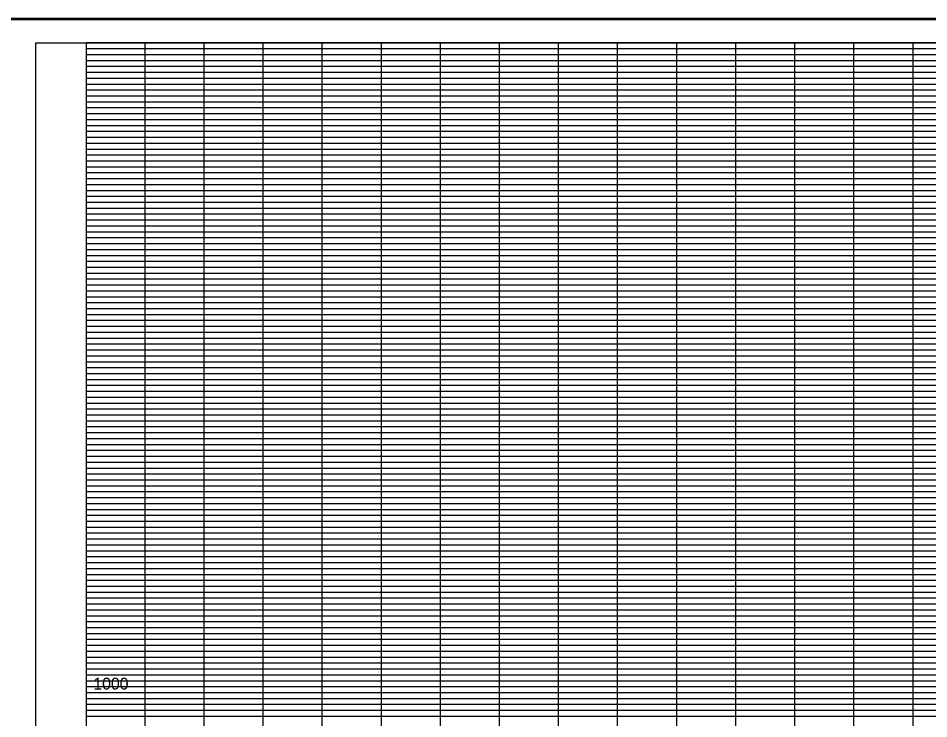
# Model space of a CAD drawing. Extents: x 2313580 to 2322968, y 282099 to 303247.
# Drawn here: x 2315275.9 to 2315584.2, y 287778.8 to 288016 of the extents above; entities that cross this region are included whole.
import ezdxf

# ---------------------------------------------------------------- set-up
doc = ezdxf.new("R2010")
doc.units = 0
for name, color, linetype in [('DESIGN - SHEET - Light Grid', 7, 'Continuous'), ('DESIGN - SHEET - Linework', 7, 'Continuous'), ('DESIGN - SHEET - Plot Shape', 7, 'Continuous'), ('DESIGN - TYPICAL - Text', 7, 'Continuous')]:
    doc.layers.add(name, color=color, linetype=linetype)

msp = doc.modelspace()

# ---------------------------------------------------------------- linework, layer by layer
at = {"layer": 'DESIGN - SHEET - Light Grid'}
for p, q in [((2315298.88, 288005.67), (2315458.88, 288005.67)), ((2315458.88, 288005.67), (2315618.88, 288005.67)), ((2315298.88, 288003.67), (2315458.88, 288003.67)), ((2315458.88, 288003.67), (2315618.88, 288003.67)), ((2315298.88, 288001.67), (2315458.88, 288001.67)), ((2315298.88, 287999.67), (2315458.88, 287999.67)), ((2315458.88, 288001.67), (2315618.88, 288001.67)), ((2315458.88, 287999.67), (2315618.88, 287999.67)), ((2315298.88, 287997.67), (2315458.88, 287997.67)), ((2315458.88, 287997.67), (2315618.88, 287997.67)), ((2315298.88, 287995.67), (2315458.88, 287995.67)), ((2315298.88, 287993.67), (2315458.88, 287993.67)), ((2315458.88, 287995.67), (2315618.88, 287995.67)), ((2315458.88, 287993.67), (2315618.88, 287993.67)), ((2315298.88, 287991.67), (2315458.88, 287991.67)), ((2315298.88, 287989.67), (2315458.88, 287989.67)), ((2315458.88, 287991.67), (2315618.88, 287991.67)), ((2315458.88, 287989.67), (2315618.88, 287989.67)), ((2315298.88, 287985.67), (2315458.88, 287985.67)), ((2315298.88, 287983.67), (2315458.88, 287983.67)), ((2315458.88, 287985.67), (2315618.88, 287985.67)), ((2315458.88, 287983.67), (2315618.88, 287983.67)), ((2315298.88, 287981.67), (2315458.88, 287981.67)), ((2315458.88, 287981.67), (2315618.88, 287981.67)), ((2315298.88, 287979.67), (2315458.88, 287979.67)), ((2315298.88, 287977.67), (2315458.88, 287977.67)), ((2315458.88, 287979.67), (2315618.88, 287979.67)), ((2315458.88, 287977.67), (2315618.88, 287977.67)), ((2315298.88, 287975.67), (2315458.88, 287975.67)), ((2315458.88, 287975.67), (2315618.88, 287975.67)), ((2315298.88, 287973.67), (2315458.88, 287973.67)), ((2315298.88, 287971.67), (2315458.88, 287971.67)), ((2315458.88, 287973.67), (2315618.88, 287973.67)), ((2315458.88, 287971.67), (2315618.88, 287971.67)), ((2315298.88, 287969.67), (2315458.88, 287969.67)), ((2315458.88, 287969.67), (2315618.88, 287969.67)), ((2315298.88, 287965.67), (2315458.88, 287965.67)), ((2315458.88, 287965.67), (2315618.88, 287965.67)), ((2315298.88, 287963.67), (2315458.88, 287963.67)), ((2315458.88, 287963.67), (2315618.88, 287963.67)), ((2315298.88, 287961.67), (2315458.88, 287961.67)), ((2315298.88, 287959.67), (2315458.88, 287959.67)), ((2315458.88, 287961.67), (2315618.88, 287961.67)), ((2315458.88, 287959.67), (2315618.88, 287959.67)), ((2315298.88, 287957.67), (2315458.88, 287957.67)), ((2315298.88, 287955.67), (2315458.88, 287955.67)), ((2315458.88, 287957.67), (2315618.88, 287957.67)), ((2315458.88, 287955.67), (2315618.88, 287955.67)), ((2315298.88, 287953.67), (2315458.88, 287953.67)), ((2315458.88, 287953.67), (2315618.88, 287953.67)), ((2315298.88, 287951.67), (2315458.88, 287951.67)), ((2315298.88, 287949.67), (2315458.88, 287949.67)), ((2315458.88, 287951.67), (2315618.88, 287951.67)), ((2315458.88, 287949.67), (2315618.88, 287949.67)), ((2315298.88, 287945.67), (2315458.88, 287945.67)), ((2315298.88, 287943.67), (2315458.88, 287943.67)), ((2315458.88, 287945.67), (2315618.88, 287945.67)), ((2315458.88, 287943.67), (2315618.88, 287943.67)), ((2315298.88, 287941.67), (2315458.88, 287941.67)), ((2315458.88, 287941.67), (2315618.88, 287941.67)), ((2315298.88, 287939.67), (2315458.88, 287939.67)), ((2315298.88, 287937.67), (2315458.88, 287937.67)), ((2315458.88, 287939.67), (2315618.88, 287939.67)), ((2315458.88, 287937.67), (2315618.88, 287937.67)), ((2315298.88, 287935.67), (2315458.88, 287935.67)), ((2315458.88, 287935.67), (2315618.88, 287935.67)), ((2315298.88, 287933.67), (2315458.88, 287933.67)), ((2315298.88, 287931.67), (2315458.88, 287931.67)), ((2315458.88, 287933.67), (2315618.88, 287933.67)), ((2315458.88, 287931.67), (2315618.88, 287931.67)), ((2315298.88, 287929.67), (2315458.88, 287929.67)), ((2315458.88, 287929.67), (2315618.88, 287929.67)), ((2315298.88, 287925.67), (2315458.88, 287925.67)), ((2315458.88, 287925.67), (2315618.88, 287925.67)), ((2315298.88, 287923.67), (2315458.88, 287923.67)), ((2315458.88, 287923.67), (2315618.88, 287923.67)), ((2315298.88, 287921.67), (2315458.88, 287921.67)), ((2315298.88, 287919.67), (2315458.88, 287919.67)), ((2315458.88, 287921.67), (2315618.88, 287921.67)), ((2315458.88, 287919.67), (2315618.88, 287919.67)), ((2315298.88, 287917.67), (2315458.88, 287917.67)), ((2315298.88, 287915.67), (2315458.88, 287915.67)), ((2315458.88, 287917.67), (2315618.88, 287917.67)), ((2315458.88, 287915.67), (2315618.88, 287915.67)), ((2315298.88, 287913.67), (2315458.88, 287913.67)), ((2315458.88, 287913.67), (2315618.88, 287913.67)), ((2315298.88, 287911.67), (2315458.88, 287911.67)), ((2315298.88, 287909.67), (2315458.88, 287909.67)), ((2315458.88, 287911.67), (2315618.88, 287911.67)), ((2315458.88, 287909.67), (2315618.88, 287909.67)), ((2315298.88, 287905.67), (2315458.88, 287905.67)), ((2315298.88, 287903.67), (2315458.88, 287903.67)), ((2315458.88, 287905.67), (2315618.88, 287905.67)), ((2315458.88, 287903.67), (2315618.88, 287903.67)), ((2315298.88, 287901.67), (2315458.88, 287901.67)), ((2315458.88, 287901.67), (2315618.88, 287901.67)), ((2315298.88, 287899.67), (2315458.88, 287899.67)), ((2315298.88, 287897.67), (2315458.88, 287897.67)), ((2315458.88, 287899.67), (2315618.88, 287899.67)), ((2315458.88, 287897.67), (2315618.88, 287897.67)), ((2315298.88, 287895.67), (2315458.88, 287895.67)), ((2315458.88, 287895.67), (2315618.88, 287895.67)), ((2315298.88, 287893.67), (2315458.88, 287893.67)), ((2315298.88, 287891.67), (2315458.88, 287891.67)), ((2315458.88, 287893.67), (2315618.88, 287893.67)), ((2315458.88, 287891.67), (2315618.88, 287891.67)), ((2315298.88, 287889.67), (2315458.88, 287889.67)), ((2315458.88, 287889.67), (2315618.88, 287889.67)), ((2315298.88, 287885.67), (2315458.88, 287885.67)), ((2315458.88, 287885.67), (2315618.88, 287885.67)), ((2315298.88, 287883.67), (2315458.88, 287883.67)), ((2315298.88, 287881.67), (2315458.88, 287881.67)), ((2315458.88, 287883.67), (2315618.88, 287883.67)), ((2315458.88, 287881.67), (2315618.88, 287881.67)), ((2315298.88, 287879.67), (2315458.88, 287879.67)), ((2315458.88, 287879.67), (2315618.88, 287879.67)), ((2315298.88, 287877.67), (2315458.88, 287877.67)), ((2315298.88, 287875.67), (2315458.88, 287875.67)), ((2315458.88, 287877.67), (2315618.88, 287877.67)), ((2315458.88, 287875.67), (2315618.88, 287875.67)), ((2315298.88, 287873.67), (2315458.88, 287873.67)), ((2315458.88, 287873.67), (2315618.88, 287873.67)), ((2315298.88, 287871.67), (2315458.88, 287871.67)), ((2315298.88, 287869.67), (2315458.88, 287869.67)), ((2315458.88, 287871.67), (2315618.88, 287871.67)), ((2315458.88, 287869.67), (2315618.88, 287869.67)), ((2315298.88, 287865.67), (2315458.88, 287865.67)), ((2315298.88, 287863.67), (2315458.88, 287863.67)), ((2315458.88, 287865.67), (2315618.88, 287865.67)), ((2315458.88, 287863.67), (2315618.88, 287863.67)), ((2315298.88, 287861.67), (2315458.88, 287861.67)), ((2315458.88, 287861.67), (2315618.88, 287861.67)), ((2315298.88, 287859.67), (2315458.88, 287859.67)), ((2315298.88, 287857.67), (2315458.88, 287857.67)), ((2315458.88, 287859.67), (2315618.88, 287859.67)), ((2315458.88, 287857.67), (2315618.88, 287857.67)), ((2315298.88, 287855.67), (2315458.88, 287855.67)), ((2315458.88, 287855.67), (2315618.88, 287855.67)), ((2315298.88, 287853.67), (2315458.88, 287853.67)), ((2315298.88, 287851.67), (2315458.88, 287851.67)), ((2315458.88, 287853.67), (2315618.88, 287853.67)), ((2315458.88, 287851.67), (2315618.88, 287851.67)), ((2315298.88, 287849.67), (2315458.88, 287849.67)), ((2315458.88, 287849.67), (2315618.88, 287849.67)), ((2315298.88, 287845.67), (2315458.88, 287845.67)), ((2315458.88, 287845.67), (2315618.88, 287845.67)), ((2315298.88, 287843.67), (2315458.88, 287843.67)), ((2315298.88, 287841.67), (2315458.88, 287841.67)), ((2315458.88, 287843.67), (2315618.88, 287843.67)), ((2315458.88, 287841.67), (2315618.88, 287841.67)), ((2315298.88, 287839.67), (2315458.88, 287839.67)), ((2315458.88, 287839.67), (2315618.88, 287839.67)), ((2315298.88, 287837.67), (2315458.88, 287837.67)), ((2315298.88, 287835.67), (2315458.88, 287835.67)), ((2315458.88, 287837.67), (2315618.88, 287837.67)), ((2315458.88, 287835.67), (2315618.88, 287835.67)), ((2315298.88, 287833.67), (2315458.88, 287833.67)), ((2315458.88, 287833.67), (2315618.88, 287833.67)), ((2315298.88, 287831.67), (2315458.88, 287831.67)), ((2315298.88, 287829.67), (2315458.88, 287829.67)), ((2315458.88, 287831.67), (2315618.88, 287831.67)), ((2315458.88, 287829.67), (2315618.88, 287829.67)), ((2315298.88, 287825.67), (2315458.88, 287825.67)), ((2315298.88, 287823.67), (2315458.88, 287823.67)), ((2315458.88, 287825.67), (2315618.88, 287825.67)), ((2315458.88, 287823.67), (2315618.88, 287823.67)), ((2315298.88, 287821.67), (2315458.88, 287821.67)), ((2315458.88, 287821.67), (2315618.88, 287821.67)), ((2315298.88, 287819.67), (2315458.88, 287819.67)), ((2315298.88, 287817.67), (2315458.88, 287817.67)), ((2315458.88, 287819.67), (2315618.88, 287819.67)), ((2315458.88, 287817.67), (2315618.88, 287817.67)), ((2315298.88, 287815.67), (2315458.88, 287815.67)), ((2315458.88, 287815.67), (2315618.88, 287815.67)), ((2315298.88, 287813.67), (2315458.88, 287813.67)), ((2315298.88, 287811.67), (2315458.88, 287811.67)), ((2315458.88, 287813.67), (2315618.88, 287813.67)), ((2315458.88, 287811.67), (2315618.88, 287811.67)), ((2315298.88, 287809.67), (2315458.88, 287809.67)), ((2315458.88, 287809.67), (2315618.88, 287809.67)), ((2315298.88, 287805.67), (2315458.88, 287805.67)), ((2315458.88, 287805.67), (2315618.88, 287805.67)), ((2315298.88, 287803.67), (2315458.88, 287803.67)), ((2315298.88, 287801.67), (2315458.88, 287801.67)), ((2315458.88, 287803.67), (2315618.88, 287803.67)), ((2315458.88, 287801.67), (2315618.88, 287801.67)), ((2315298.88, 287799.67), (2315458.88, 287799.67)), ((2315458.88, 287799.67), (2315618.88, 287799.67)), ((2315298.88, 287797.67), (2315458.88, 287797.67)), ((2315298.88, 287795.67), (2315458.88, 287795.67)), ((2315458.88, 287797.67), (2315618.88, 287797.67)), ((2315458.88, 287795.67), (2315618.88, 287795.67)), ((2315298.88, 287793.67), (2315458.88, 287793.67)), ((2315458.88, 287793.67), (2315618.88, 287793.67)), ((2315298.88, 287791.67), (2315458.88, 287791.67)), ((2315298.88, 287789.67), (2315458.88, 287789.67)), ((2315458.88, 287791.67), (2315618.88, 287791.67)), ((2315458.88, 287789.67), (2315618.88, 287789.67)), ((2315298.88, 287785.67), (2315458.88, 287785.67)), ((2315298.88, 287783.67), (2315458.88, 287783.67)), ((2315458.88, 287785.67), (2315618.88, 287785.67)), ((2315458.88, 287783.67), (2315618.88, 287783.67)), ((2315298.88, 287781.67), (2315458.88, 287781.67)), ((2315458.88, 287781.67), (2315618.88, 287781.67)), ((2315298.88, 287779.67), (2315458.88, 287779.67)), ((2315458.88, 287779.67), (2315618.88, 287779.67))]:
    msp.add_line(p, q, dxfattribs=at)
at = {"layer": 'DESIGN - SHEET - Linework'}
for p, q in [((2315262.42, 288015.95), (2315943.22, 288015.95)), ((2315318.88, 287587.67), (2315318.88, 288007.67)), ((2315338.88, 287587.67), (2315338.88, 288007.67)), ((2315358.88, 287587.67), (2315358.88, 288007.67)), ((2315378.88, 287587.67), (2315378.88, 288007.67)), ((2315398.88, 287587.67), (2315398.88, 288007.67)), ((2315418.88, 287587.67), (2315418.88, 288007.67)), ((2315438.88, 287587.67), (2315438.88, 288007.67)), ((2315458.88, 287587.67), (2315458.88, 288007.67)), ((2315478.88, 287587.67), (2315478.88, 288007.67)), ((2315498.88, 287587.67), (2315498.88, 288007.67)), ((2315518.88, 287587.67), (2315518.88, 288007.67)), ((2315538.88, 287587.67), (2315538.88, 288007.67)), ((2315558.88, 287587.67), (2315558.88, 288007.67)), ((2315578.88, 287587.67), (2315578.88, 288007.67)), ((2315298.88, 287987.67), (2315858.88, 287987.67)), ((2315298.88, 287967.67), (2315938.88, 287967.67)), ((2315298.88, 287947.67), (2315938.88, 287947.67)), ((2315298.88, 287927.67), (2315938.88, 287927.67)), ((2315298.88, 287907.67), (2315938.88, 287907.67)), ((2315298.88, 287887.67), (2315938.88, 287887.67)), ((2315298.88, 287867.67), (2315938.88, 287867.67)), ((2315298.88, 287847.67), (2315938.88, 287847.67)), ((2315298.88, 287827.67), (2315938.88, 287827.67)), ((2315298.88, 287807.67), (2315938.88, 287807.67)), ((2315298.88, 287787.67), (2315938.88, 287787.67))]:
    msp.add_line(p, q, dxfattribs=at)
msp.add_lwpolyline([(2315298.88, 288007.67), (2315298.88, 287587.67), (2315938.88, 287587.67), (2315938.88, 288007.67), (2315298.88, 288007.67)], dxfattribs=at)
at = {"layer": 'DESIGN - SHEET - Plot Shape'}
for points in [[(2315262.82, 288015.55), (2315942.82, 288015.55), (2315942.82, 287579.79), (2315262.82, 287579.79)], [(2315281.88, 288007.67), (2315938.88, 288007.67), (2315938.88, 287582.67), (2315281.88, 287582.67)]]:
    msp.add_lwpolyline(points, close=True, dxfattribs=at)

# ---------------------------------------------------------------- texts
at = {"layer": 'DESIGN - TYPICAL - Text'}
msp.add_text('1000', height=4, dxfattribs=at).set_placement((2315301.36, 287788.67))

doc.saveas('drawing.dxf')
